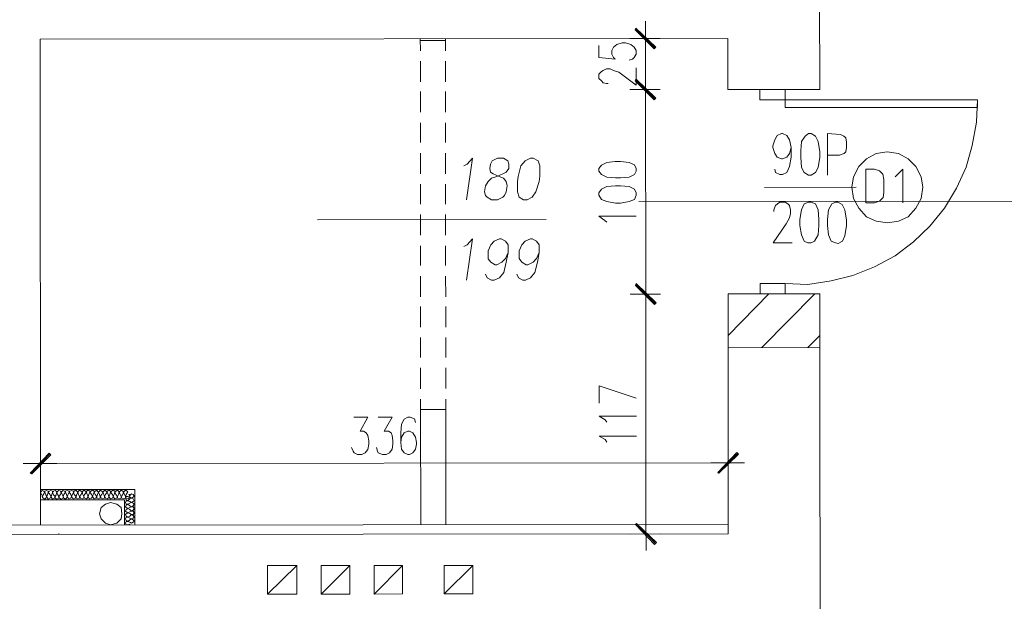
# Model space of a CAD drawing. Header units: inches. Extents: x -5850 to 5646, y 8947 to 13007.
# Tile 380 of 548: x -1839 to -1359, y 10169 to 10453. Entities that reach past the tile are written whole.
import ezdxf

# ---------------------------------------------------------------- set-up
doc = ezdxf.new("R2010")
doc.units = ezdxf.units.IN
doc.header["$MEASUREMENT"] = 0
for name, color, linetype in [('at_Entity', 7, 'Continuous'), ('at_Rect', 7, 'Continuous'), ('at_Solid', 7, 'Continuous')]:
    doc.layers.add(name, color=color, linetype=linetype)

msp = doc.modelspace()

# ---------------------------------------------------------------- hatches: boundary and pattern name
at = {"layer": 'at_Solid', "lineweight": 20}
for points in [[(-1538.27, 10448.9), (-1538.69, 10448.05), (-1528.54, 10439.61)], [(-1538.69, 10448.05), (-1528.54, 10439.61), (-1529.39, 10438.77)], [(-1528.52, 10414.69), (-1538.66, 10423.13), (-1538.25, 10423.98)], [(-1538.25, 10423.98), (-1538.66, 10423.13), (-1528.52, 10414.69)], [(-1529.36, 10413.85), (-1528.52, 10414.69), (-1538.66, 10423.13)], [(-1538.66, 10423.13), (-1528.52, 10414.69), (-1529.36, 10413.85)], [(-1528.43, 10315), (-1538.57, 10323.44), (-1538.16, 10324.29)], [(-1538.16, 10324.29), (-1538.57, 10323.44), (-1528.43, 10315)], [(-1529.28, 10314.16), (-1528.43, 10315), (-1538.57, 10323.44)], [(-1538.57, 10323.44), (-1528.43, 10315), (-1529.28, 10314.16)], [(-1833.75, 10231.94), (-1832.91, 10231.52), (-1824.47, 10241.67)], [(-1832.91, 10231.52), (-1824.47, 10241.67), (-1823.62, 10240.82)], [(-1489.08, 10241.97), (-1497.95, 10231.82), (-1498.36, 10232.24)], [(-1488.24, 10241.12), (-1489.08, 10241.97), (-1497.95, 10231.82)], [(-1528.32, 10198), (-1538.47, 10206.86), (-1538.05, 10207.29)], [(-1529.17, 10197.16), (-1528.32, 10198), (-1538.47, 10206.86)]]:
    msp.add_hatch(color=7, dxfattribs=at).paths.add_polyline_path(points)

# ---------------------------------------------------------------- linework, layer by layer
at = {"layer": 'at_Entity', "color": 7, "lineweight": 20}
for p, q in [((-1449.62, 11460.62), (-1448.69, 10418.99)), ((-1538.27, 10448.9), (-1538.69, 10448.05)), ((-1528.54, 10439.61), (-1538.27, 10448.9)), ((-1528.96, 10439.19), (-1538.27, 10448.47)), ((-1533.6, 10435.38), (-1533.62, 10452.28)), ((-1828.87, 10443.57), (-1493.49, 10443.87)), ((-1828.87, 10443.57), (-1828.66, 10206.6)), ((-1643.43, 10437.82), (-1643.44, 10443.73)), ((-1631.18, 10437.83), (-1631.19, 10443.74)), ((-1541.22, 10443.82), (-1526.44, 10443.84)), ((-1538.69, 10448.05), (-1528.54, 10439.61)), ((-1538.69, 10448.05), (-1528.54, 10439.61)), ((-1529.39, 10438.77), (-1538.69, 10448.05)), ((-1493.47, 10418.95), (-1493.49, 10443.87)), ((-1631.19, 10442.9), (-1643.44, 10442.89)), ((-1556.42, 10440.43), (-1556.42, 10434.52)), ((-1550.09, 10437.91), (-1549.24, 10439.6)), ((-1549.24, 10439.6), (-1547.55, 10440.86)), ((-1547.55, 10440.86), (-1545.02, 10441.71)), ((-1545.02, 10441.71), (-1543.33, 10441.71)), ((-1543.33, 10441.71), (-1540.79, 10440.87)), ((-1540.79, 10440.87), (-1539.1, 10439.61)), ((-1539.1, 10439.61), (-1538.26, 10437.92)), ((-1528.54, 10439.61), (-1529.39, 10438.77)), ((-1556.42, 10434.52), (-1548.39, 10433.69)), ((-1550.08, 10436.22), (-1550.09, 10437.91)), ((-1549.23, 10434.53), (-1550.08, 10436.22)), ((-1548.39, 10433.69), (-1549.23, 10434.53)), ((-1539.94, 10433.69), (-1541.63, 10433.27)), ((-1539.1, 10434.54), (-1539.94, 10433.69)), ((-1538.26, 10436.23), (-1539.1, 10434.54)), ((-1538.26, 10437.92), (-1538.26, 10436.23)), ((-1533.61, 10438.34), (-1533.59, 10424.4)), ((-1643.42, 10422.62), (-1643.43, 10432.75)), ((-1631.17, 10422.63), (-1631.18, 10432.76)), ((-1554.3, 10428.19), (-1552.61, 10429.03)), ((-1552.61, 10429.03), (-1550.92, 10429.03)), ((-1550.92, 10429.03), (-1549.23, 10428.19)), ((-1538.24, 10421.02), (-1538.25, 10429.47)), ((-1556.41, 10426.5), (-1555.15, 10427.76)), ((-1556.41, 10424.38), (-1556.41, 10426.5)), ((-1555.14, 10423.12), (-1556.41, 10424.38)), ((-1555.15, 10427.76), (-1554.3, 10428.19)), ((-1549.23, 10428.19), (-1546.7, 10427.35)), ((-1546.7, 10427.35), (-1538.24, 10421.02)), ((-1533.6, 10427.36), (-1533.58, 10410.89)), ((-1533.58, 10410.89), (-1533.6, 10427.36)), ((-1554.29, 10422.27), (-1555.14, 10423.12)), ((-1552.6, 10421.85), (-1554.29, 10422.27)), ((-1551.76, 10421.86), (-1552.6, 10421.85)), ((-1538.66, 10423.13), (-1538.25, 10423.98)), ((-1538.25, 10423.98), (-1538.66, 10423.13)), ((-1528.52, 10414.69), (-1538.66, 10423.13)), ((-1538.66, 10423.13), (-1529.36, 10413.85)), ((-1528.52, 10414.69), (-1538.66, 10423.13)), ((-1538.66, 10423.13), (-1528.52, 10414.69)), ((-1538.66, 10423.13), (-1528.52, 10414.69)), ((-1529.36, 10413.85), (-1538.66, 10423.13)), ((-1538.25, 10423.98), (-1528.52, 10414.69)), ((-1528.52, 10414.69), (-1538.25, 10423.98)), ((-1538.24, 10423.56), (-1528.94, 10414.27)), ((-1528.94, 10414.27), (-1538.24, 10423.56)), ((-1643.41, 10407.83), (-1643.42, 10417.97)), ((-1631.16, 10407.84), (-1631.17, 10417.98)), ((-1526.41, 10418.92), (-1541.2, 10418.9)), ((-1541.2, 10418.9), (-1526.41, 10418.92)), ((-1529.36, 10413.85), (-1528.52, 10414.69)), ((-1528.52, 10414.69), (-1529.36, 10413.85)), ((-1493.47, 10418.95), (-1448.69, 10418.99)), ((-1477.84, 10418.96), (-1465.59, 10418.97)), ((-1477.83, 10413.89), (-1477.84, 10418.96)), ((-1465.59, 10418.97), (-1465.58, 10413.9)), ((-1533.59, 10413.42), (-1533.51, 10324.72)), ((-1465.58, 10413.9), (-1477.83, 10413.89)), ((-1372.22, 10403.01), (-1371.81, 10413.99)), ((-1643.39, 10393.05), (-1643.4, 10402.76)), ((-1631.14, 10393.06), (-1631.15, 10402.77)), ((-1374.33, 10391.6), (-1372.22, 10403.01)), ((-1470.63, 10394.47), (-1469.37, 10396.58)), ((-1469.37, 10396.58), (-1467.26, 10397.43)), ((-1467.26, 10397.43), (-1466.83, 10397.43)), ((-1466.83, 10397.43), (-1464.72, 10396.59)), ((-1464.72, 10396.59), (-1463.46, 10394.48)), ((-1455.85, 10396.17), (-1457.54, 10393.64)), ((-1454.16, 10397.44), (-1455.85, 10396.17)), ((-1452.9, 10397.44), (-1454.16, 10397.44)), ((-1450.78, 10396.18), (-1452.9, 10397.44)), ((-1449.51, 10393.65), (-1450.78, 10396.18)), ((-1444.85, 10377.17), (-1444.87, 10397.45)), ((-1444.87, 10397.45), (-1438.53, 10397.03)), ((-1438.53, 10397.03), (-1436.84, 10396.19)), ((-1436.84, 10396.19), (-1436, 10395.34)), ((-1436, 10395.34), (-1435.57, 10393.23)), ((-1471.48, 10391.51), (-1470.63, 10394.47)), ((-1471.48, 10390.67), (-1471.48, 10391.51)), ((-1470.63, 10387.71), (-1471.48, 10390.67)), ((-1463.46, 10394.48), (-1462.6, 10390.67)), ((-1462.6, 10390.67), (-1463.45, 10387.72)), ((-1462.6, 10390.67), (-1462.6, 10386.03)), ((-1457.54, 10393.64), (-1457.96, 10388.99)), ((-1448.66, 10388.58), (-1449.51, 10393.65)), ((-1435.57, 10390.7), (-1435.99, 10388.59)), ((-1435.57, 10393.23), (-1435.57, 10390.7)), ((-1377.27, 10381.04), (-1374.33, 10391.6)), ((-1643.38, 10377.84), (-1643.39, 10387.98)), ((-1631.13, 10377.85), (-1631.14, 10387.99)), ((-1469.36, 10386.02), (-1470.63, 10387.71)), ((-1467.25, 10385.18), (-1469.36, 10386.02)), ((-1464.71, 10386.03), (-1466.82, 10385.18)), ((-1463.45, 10387.72), (-1464.71, 10386.03)), ((-1462.6, 10386.03), (-1463.44, 10381.38)), ((-1457.96, 10388.99), (-1457.96, 10386.03)), ((-1457.96, 10386.03), (-1457.53, 10380.96)), ((-1449.5, 10380.97), (-1448.66, 10386.04)), ((-1448.66, 10386.04), (-1448.66, 10388.58)), ((-1438.95, 10386.89), (-1444.86, 10386.89)), ((-1436.83, 10387.74), (-1438.95, 10386.89)), ((-1435.99, 10388.59), (-1436.83, 10387.74)), ((-1421.21, 10387.75), (-1425.85, 10385.21)), ((-1415.72, 10388.61), (-1421.21, 10387.75)), ((-1410.22, 10387.76), (-1415.72, 10388.61)), ((-1405.58, 10385.23), (-1410.22, 10387.76)), ((-1622.26, 10381.66), (-1620.57, 10382.51)), ((-1618.04, 10385.47), (-1620.98, 10365.19)), ((-1620.57, 10382.51), (-1618.04, 10385.47)), ((-1609.17, 10382.52), (-1609.59, 10380.4)), ((-1608.33, 10384.21), (-1609.17, 10382.52)), ((-1605.79, 10385.48), (-1608.33, 10384.21)), ((-1602.84, 10385.48), (-1605.79, 10385.48)), ((-1600.72, 10384.22), (-1602.84, 10385.48)), ((-1600.3, 10382.53), (-1600.72, 10384.22)), ((-1600.3, 10380.41), (-1600.3, 10382.53)), ((-1594.38, 10381.68), (-1595.65, 10376.61)), ((-1592.27, 10384.22), (-1594.38, 10381.68)), ((-1589.74, 10385.49), (-1592.27, 10384.22)), ((-1588.48, 10385.49), (-1589.74, 10385.49)), ((-1585.94, 10384.23), (-1588.48, 10385.49)), ((-1585.09, 10381.69), (-1585.94, 10384.23)), ((-1585.09, 10376.62), (-1585.09, 10381.69)), ((-1555.1, 10382.14), (-1556.37, 10380.45)), ((-1552.57, 10383.42), (-1555.1, 10382.14)), ((-1548.35, 10383.84), (-1552.57, 10383.42)), ((-1545.81, 10383.84), (-1548.35, 10383.84)), ((-1541.59, 10383.43), (-1545.81, 10383.84)), ((-1539.05, 10382.16), (-1541.59, 10383.43)), ((-1538.21, 10380.47), (-1539.05, 10382.16)), ((-1466.82, 10385.18), (-1467.25, 10385.18)), ((-1463.44, 10381.38), (-1464.71, 10378.43)), ((-1457.53, 10380.96), (-1456.26, 10378.43)), ((-1450.77, 10378.44), (-1449.5, 10380.97)), ((-1429.65, 10381.41), (-1432.18, 10376.34)), ((-1425.85, 10385.21), (-1429.65, 10381.41)), ((-1401.77, 10381.44), (-1405.58, 10385.23)), ((-1399.23, 10376.37), (-1401.77, 10381.44)), ((-1381.91, 10370.89), (-1377.27, 10381.04)), ((-1609.59, 10380.4), (-1609.16, 10378.71)), ((-1609.16, 10378.71), (-1607.9, 10377.87)), ((-1608.74, 10375.76), (-1606.21, 10376.6)), ((-1607.9, 10377.87), (-1604.94, 10376.61)), ((-1606.21, 10376.6), (-1603.25, 10377.88)), ((-1604.94, 10376.61), (-1602.83, 10375.77)), ((-1603.25, 10377.88), (-1601.56, 10378.72)), ((-1601.56, 10378.72), (-1600.3, 10380.41)), ((-1595.65, 10376.61), (-1596.07, 10374.08)), ((-1585.51, 10374.09), (-1585.09, 10376.62)), ((-1556.37, 10380.45), (-1556.37, 10379.19)), ((-1556.37, 10379.19), (-1555.1, 10377.5)), ((-1555.1, 10377.5), (-1552.56, 10376.23)), ((-1552.56, 10376.23), (-1548.34, 10375.81)), ((-1545.8, 10375.82), (-1541.58, 10376.24)), ((-1541.58, 10376.24), (-1539.05, 10377.51)), ((-1539.05, 10377.51), (-1538.21, 10379.2)), ((-1538.21, 10379.2), (-1538.21, 10380.47)), ((-1470.19, 10378.42), (-1470.62, 10380.11)), ((-1468.09, 10377.58), (-1470.19, 10378.42)), ((-1466.81, 10377.58), (-1468.09, 10377.58)), ((-1464.71, 10378.43), (-1466.81, 10377.58)), ((-1456.26, 10378.43), (-1454.14, 10377.16)), ((-1454.14, 10377.16), (-1452.88, 10377.16)), ((-1452.88, 10377.16), (-1450.77, 10378.44)), ((-1432.18, 10376.34), (-1433.02, 10371.27)), ((-1422.04, 10380.15), (-1426.27, 10380.15)), ((-1426.27, 10380.15), (-1426.26, 10363.67)), ((-1419.51, 10379.31), (-1422.04, 10380.15)), ((-1417.82, 10377.62), (-1419.51, 10379.31)), ((-1417.39, 10375.09), (-1417.82, 10377.62)), ((-1408.11, 10380.17), (-1411.9, 10376.36)), ((-1408.09, 10363.69), (-1408.11, 10380.17)), ((-1398.38, 10371.3), (-1399.23, 10376.37)), ((-1643.37, 10363.06), (-1643.38, 10372.77)), ((-1631.12, 10363.07), (-1631.13, 10372.78)), ((-1612.12, 10369), (-1611.7, 10371.95)), ((-1611.7, 10371.95), (-1610.43, 10374.07)), ((-1610.43, 10374.07), (-1608.74, 10375.76)), ((-1602.83, 10375.77), (-1601.56, 10374.08)), ((-1601.56, 10374.08), (-1601.13, 10371.96)), ((-1601.13, 10371.96), (-1601.56, 10369.01)), ((-1596.07, 10374.08), (-1596.06, 10369.01)), ((-1587.19, 10369.02), (-1585.51, 10374.09)), ((-1552.56, 10371.58), (-1555.09, 10370.32)), ((-1548.34, 10372.01), (-1552.56, 10371.58)), ((-1548.34, 10375.81), (-1545.8, 10375.82)), ((-1545.8, 10372.01), (-1548.34, 10372.01)), ((-1541.58, 10371.59), (-1545.8, 10372.01)), ((-1539.04, 10370.33), (-1541.58, 10371.59)), ((-1475.68, 10371.23), (-1430.91, 10371.27)), ((-1433.02, 10371.27), (-1432.17, 10365.78)), ((-1417.39, 10368.75), (-1417.39, 10375.09)), ((-1399.22, 10365.81), (-1398.38, 10371.3)), ((-1611.69, 10367.31), (-1612.12, 10369)), ((-1610.84, 10366.47), (-1611.69, 10367.31)), ((-1608.73, 10365.2), (-1610.84, 10366.47)), ((-1603.24, 10366.47), (-1605.77, 10365.21)), ((-1602.4, 10367.32), (-1603.24, 10366.47)), ((-1601.56, 10369.01), (-1602.4, 10367.32)), ((-1596.06, 10369.01), (-1595.22, 10366.48)), ((-1595.22, 10366.48), (-1593.1, 10365.22)), ((-1591.41, 10365.22), (-1588.88, 10366.49)), ((-1588.88, 10366.49), (-1587.19, 10369.02)), ((-1555.09, 10370.32), (-1556.36, 10368.62)), ((-1556.36, 10368.62), (-1556.36, 10367.36)), ((-1556.36, 10367.36), (-1555.09, 10365.25)), ((-1538.2, 10368.64), (-1539.04, 10370.33)), ((-1539.03, 10365.27), (-1538.19, 10367.37)), ((-1538.19, 10367.37), (-1538.2, 10368.64)), ((-1417.81, 10366.22), (-1417.39, 10368.75)), ((-1387.82, 10361.17), (-1381.91, 10370.89)), ((-1605.77, 10365.21), (-1608.73, 10365.2)), ((-1593.1, 10365.22), (-1591.41, 10365.22)), ((-1555.09, 10365.25), (-1552.55, 10364.41)), ((-1552.55, 10364.41), (-1548.33, 10363.56)), ((-1548.33, 10363.56), (-1545.79, 10363.56)), ((-1545.79, 10363.56), (-1541.57, 10364.42)), ((-1541.57, 10364.42), (-1539.03, 10365.27)), ((-1536.93, 10364.42), (-1074.82, 10364.83)), ((-1471.03, 10360.26), (-1470.18, 10362.37)), ((-1470.18, 10362.37), (-1469.34, 10363.21)), ((-1469.34, 10363.21), (-1468.07, 10364.06)), ((-1468.07, 10364.06), (-1465.54, 10364.06)), ((-1465.54, 10364.06), (-1464.27, 10363.22)), ((-1464.27, 10363.22), (-1463.43, 10362.37)), ((-1463.43, 10362.37), (-1463, 10360.26)), ((-1456.25, 10363.23), (-1457.51, 10360.27)), ((-1454.13, 10364.07), (-1456.25, 10363.23)), ((-1452.87, 10364.07), (-1454.13, 10364.07)), ((-1450.75, 10363.23), (-1452.87, 10364.07)), ((-1449.48, 10360.28), (-1450.75, 10363.23)), ((-1442.73, 10363.24), (-1444.42, 10360.28)), ((-1441.04, 10364.08), (-1442.73, 10363.24)), ((-1439.77, 10364.08), (-1441.04, 10364.08)), ((-1437.66, 10362.82), (-1439.77, 10364.08)), ((-1436.39, 10360.29), (-1437.66, 10362.82)), ((-1432.17, 10365.78), (-1429.63, 10361.14)), ((-1426.26, 10363.67), (-1422.03, 10363.68)), ((-1422.03, 10363.68), (-1419.5, 10364.53)), ((-1419.5, 10364.53), (-1417.81, 10366.22)), ((-1401.75, 10361.16), (-1399.22, 10365.81)), ((-1643.35, 10347.85), (-1643.36, 10357.99)), ((-1631.1, 10347.86), (-1631.11, 10358)), ((-1556.35, 10357.22), (-1538.19, 10357.24)), ((-1553.39, 10355.12), (-1556.35, 10357.22)), ((-1471.03, 10359.41), (-1471.03, 10360.26)), ((-1463, 10358.57), (-1463.42, 10356.46)), ((-1463, 10360.26), (-1463, 10358.57)), ((-1457.51, 10360.27), (-1458.35, 10355.62)), ((-1449.06, 10355.63), (-1449.48, 10360.28)), ((-1444.42, 10360.28), (-1444.83, 10355.63)), ((-1435.54, 10355.22), (-1436.39, 10360.29)), ((-1429.63, 10361.14), (-1425.83, 10356.91)), ((-1425.83, 10356.91), (-1421.18, 10354.81)), ((-1410.19, 10354.82), (-1405.55, 10356.93)), ((-1405.55, 10356.93), (-1401.75, 10361.16)), ((-1394.99, 10352.3), (-1387.82, 10361.17)), ((-1582.11, 10355.51), (-1693.63, 10355.41)), ((-1552.54, 10354.27), (-1553.39, 10355.12)), ((-1465.1, 10353.5), (-1471.44, 10344.2)), ((-1463.42, 10356.46), (-1465.1, 10353.5)), ((-1458.35, 10355.62), (-1458.35, 10352.66)), ((-1458.35, 10352.66), (-1457.5, 10348.02)), ((-1449.47, 10348.03), (-1449.05, 10352.67)), ((-1449.05, 10352.67), (-1449.06, 10355.63)), ((-1444.83, 10355.63), (-1444.83, 10352.67)), ((-1444.83, 10352.67), (-1444.4, 10348.03)), ((-1436.38, 10347.61), (-1435.54, 10352.68)), ((-1435.54, 10352.68), (-1435.54, 10355.22)), ((-1421.18, 10354.81), (-1415.69, 10353.97)), ((-1415.69, 10353.97), (-1410.19, 10354.82)), ((-1403.01, 10344.69), (-1394.99, 10352.3)), ((-1457.5, 10348.02), (-1456.23, 10345.06)), ((-1451.16, 10345.07), (-1449.47, 10348.03)), ((-1444.4, 10348.03), (-1443.14, 10345.08)), ((-1437.64, 10345.08), (-1436.38, 10347.61)), ((-1643.34, 10333.07), (-1643.35, 10342.78)), ((-1631.09, 10333.08), (-1631.1, 10342.79)), ((-1622.23, 10342.38), (-1620.54, 10343.22)), ((-1618.01, 10346.19), (-1620.95, 10325.91)), ((-1620.54, 10343.22), (-1618.01, 10346.19)), ((-1610.4, 10340.28), (-1609.13, 10343.23)), ((-1609.13, 10343.23), (-1607.45, 10344.93)), ((-1607.45, 10344.93), (-1604.91, 10346.2)), ((-1604.91, 10346.2), (-1604.07, 10346.2)), ((-1604.07, 10346.2), (-1601.96, 10344.93)), ((-1601.96, 10344.93), (-1600.68, 10343.24)), ((-1600.68, 10343.24), (-1600.68, 10339.44)), ((-1595.2, 10340.29), (-1593.93, 10343.25)), ((-1593.93, 10343.25), (-1592.24, 10344.94)), ((-1592.24, 10344.94), (-1589.71, 10346.21)), ((-1589.71, 10346.21), (-1588.86, 10346.21)), ((-1588.86, 10346.21), (-1586.75, 10344.95)), ((-1586.75, 10344.95), (-1585.48, 10343.25)), ((-1585.48, 10343.25), (-1585.48, 10339.46)), ((-1471.44, 10344.2), (-1462.14, 10344.21)), ((-1456.23, 10345.06), (-1454.54, 10344.22)), ((-1454.54, 10344.22), (-1452.85, 10344.22)), ((-1452.85, 10344.22), (-1451.16, 10345.07)), ((-1443.14, 10345.08), (-1441.02, 10344.23)), ((-1441.02, 10344.23), (-1439.76, 10343.81)), ((-1439.76, 10343.81), (-1437.64, 10345.08)), ((-1411.87, 10337.92), (-1403.01, 10344.69)), ((-1610.39, 10336.47), (-1610.4, 10340.28)), ((-1600.68, 10339.44), (-1601.95, 10336.48)), ((-1600.68, 10339.44), (-1601.52, 10334.8)), ((-1595.19, 10336.49), (-1595.2, 10340.29)), ((-1585.48, 10339.46), (-1586.74, 10336.49)), ((-1585.48, 10339.46), (-1586.32, 10334.81)), ((-1422, 10332.42), (-1411.87, 10337.92)), ((-1609.13, 10334.79), (-1610.39, 10336.47)), ((-1607.02, 10333.52), (-1609.13, 10334.79)), ((-1606.17, 10333.52), (-1607.02, 10333.52)), ((-1603.64, 10334.79), (-1606.17, 10333.52)), ((-1601.95, 10336.48), (-1603.64, 10334.79)), ((-1601.52, 10334.8), (-1602.79, 10329.73)), ((-1593.92, 10334.8), (-1595.19, 10336.49)), ((-1591.81, 10333.53), (-1593.92, 10334.8)), ((-1590.96, 10333.53), (-1591.81, 10333.53)), ((-1588.43, 10334.81), (-1590.96, 10333.53)), ((-1586.74, 10336.49), (-1588.43, 10334.81)), ((-1586.32, 10334.81), (-1587.58, 10329.74)), ((-1610.81, 10327.18), (-1611.66, 10328.87)), ((-1602.79, 10329.73), (-1604.9, 10327.19)), ((-1595.61, 10327.2), (-1596.45, 10328.88)), ((-1587.58, 10329.74), (-1589.69, 10327.2)), ((-1443.12, 10325.64), (-1432.56, 10328.19)), ((-1432.56, 10328.19), (-1422, 10332.42)), ((-1643.33, 10317.86), (-1643.34, 10328)), ((-1631.08, 10317.87), (-1631.09, 10328.01)), ((-1608.7, 10325.92), (-1610.81, 10327.18)), ((-1607.43, 10325.92), (-1608.7, 10325.92)), ((-1604.9, 10327.19), (-1607.43, 10325.92)), ((-1593.49, 10325.93), (-1595.61, 10327.2)), ((-1592.22, 10325.93), (-1593.49, 10325.93)), ((-1589.69, 10327.2), (-1592.22, 10325.93)), ((-1538.57, 10323.44), (-1538.16, 10324.29)), ((-1538.16, 10324.29), (-1538.57, 10323.44)), ((-1528.43, 10315), (-1538.57, 10323.44)), ((-1538.57, 10323.44), (-1529.28, 10314.16)), ((-1528.43, 10315), (-1538.57, 10323.44)), ((-1538.57, 10323.44), (-1528.43, 10315)), ((-1538.57, 10323.44), (-1528.43, 10315)), ((-1529.28, 10314.16), (-1538.57, 10323.44)), ((-1538.16, 10324.29), (-1528.43, 10315)), ((-1528.43, 10315), (-1538.16, 10324.29)), ((-1538.16, 10323.87), (-1528.85, 10314.59)), ((-1528.85, 10314.59), (-1538.16, 10323.87)), ((-1533.51, 10327.25), (-1533.49, 10310.78)), ((-1533.49, 10310.78), (-1533.51, 10327.25)), ((-1465.5, 10324.36), (-1477.75, 10324.35)), ((-1477.75, 10324.35), (-1477.75, 10319.28)), ((-1465.5, 10319.29), (-1465.5, 10324.36)), ((-1465.5, 10324.36), (-1454.52, 10323.94)), ((-1454.52, 10323.94), (-1443.12, 10325.64)), ((-1526.32, 10319.23), (-1541.11, 10319.22)), ((-1541.11, 10319.22), (-1526.32, 10319.23)), ((-1477.75, 10319.28), (-1465.5, 10319.29)), ((-1533.5, 10313.73), (-1533.4, 10208.13)), ((-1529.28, 10314.16), (-1528.43, 10315)), ((-1528.43, 10315), (-1529.28, 10314.16)), ((-1643.31, 10303.07), (-1643.32, 10313.21)), ((-1631.06, 10303.08), (-1631.07, 10313.22)), ((-1643.3, 10288.29), (-1643.31, 10298)), ((-1631.05, 10288.3), (-1631.06, 10298.02)), ((-1493.36, 10293.07), (-1448.58, 10293.11)), ((-1493.33, 10262.24), (-1493.36, 10293.07)), ((-1448.58, 10293.11), (-1448.55, 10262.28)), ((-1643.29, 10273.08), (-1643.3, 10283.22)), ((-1631.04, 10273.09), (-1631.05, 10283.23)), ((-1556.27, 10265.98), (-1556.27, 10274.43)), ((-1556.27, 10274.43), (-1538.11, 10268.53)), ((-1643.28, 10262.1), (-1643.28, 10268.01)), ((-1631.03, 10262.11), (-1631.03, 10268.03)), ((-1631.03, 10262.96), (-1643.28, 10262.95)), ((-1643.28, 10262.95), (-1643.23, 10206.77)), ((-1631.03, 10262.96), (-1630.98, 10206.78)), ((-1493.33, 10262.24), (-1493.27, 10202.26)), ((-1448.4, 10093.74), (-1448.55, 10262.28)), ((-1675.8, 10259.12), (-1669.04, 10259.13)), ((-1669.04, 10259.13), (-1672.84, 10252.36)), ((-1663.97, 10259.13), (-1657.22, 10259.14)), ((-1657.22, 10259.14), (-1661.01, 10252.37)), ((-1651.3, 10258.29), (-1652.56, 10255.76)), ((-1649.61, 10259.14), (-1651.3, 10258.29)), ((-1648.34, 10259.14), (-1649.61, 10259.14)), ((-1646.23, 10258.3), (-1648.34, 10259.14)), ((-1645.8, 10256.61), (-1646.23, 10258.3)), ((-1556.26, 10259.64), (-1538.1, 10259.66)), ((-1553.3, 10257.96), (-1556.26, 10259.64)), ((-1552.46, 10256.69), (-1553.3, 10257.96)), ((-1672.84, 10252.36), (-1671.15, 10252.36)), ((-1671.15, 10252.36), (-1669.88, 10251.52)), ((-1669.88, 10251.52), (-1669.03, 10250.25)), ((-1661.01, 10252.37), (-1658.9, 10252.38)), ((-1658.9, 10252.38), (-1657.63, 10251.53)), ((-1657.63, 10251.53), (-1657.21, 10250.26)), ((-1652.56, 10255.76), (-1652.98, 10251.53)), ((-1652.98, 10251.53), (-1652.98, 10246.89)), ((-1651.29, 10251.53), (-1652.56, 10249.42)), ((-1649.6, 10252.38), (-1651.29, 10251.53)), ((-1648.76, 10252.38), (-1649.6, 10252.38)), ((-1647.07, 10251.54), (-1648.76, 10252.38)), ((-1645.8, 10249.43), (-1647.07, 10251.54)), ((-1669.03, 10250.25), (-1668.61, 10247.72)), ((-1668.61, 10247.72), (-1668.61, 10246.03)), ((-1657.21, 10250.26), (-1656.78, 10247.73)), ((-1656.78, 10247.73), (-1656.78, 10246.04)), ((-1652.56, 10249.42), (-1652.98, 10246.89)), ((-1652.98, 10246.89), (-1652.55, 10243.51)), ((-1645.37, 10246.9), (-1645.8, 10249.43)), ((-1645.37, 10246.05), (-1645.37, 10246.9)), ((-1556.25, 10249.93), (-1538.09, 10249.95)), ((-1553.3, 10248.25), (-1556.25, 10249.93)), ((-1552.45, 10246.98), (-1553.3, 10248.25)), ((-1824.47, 10241.67), (-1833.75, 10231.94)), ((-1832.91, 10231.52), (-1824.47, 10241.67)), ((-1832.91, 10231.52), (-1824.47, 10241.67)), ((-1828.68, 10228.99), (-1828.69, 10243.78)), ((-1824.47, 10241.67), (-1823.62, 10240.82)), ((-1676.21, 10242.65), (-1677.05, 10244.33)), ((-1675.78, 10241.8), (-1676.21, 10242.65)), ((-1674.09, 10240.96), (-1675.78, 10241.8)), ((-1670.29, 10241.8), (-1671.98, 10240.96)), ((-1669.02, 10243.49), (-1670.29, 10241.8)), ((-1668.61, 10246.03), (-1669.02, 10243.49)), ((-1664.38, 10242.66), (-1664.8, 10244.34)), ((-1663.95, 10241.81), (-1664.38, 10242.66)), ((-1661.85, 10240.97), (-1663.95, 10241.81)), ((-1658.47, 10241.81), (-1660.16, 10240.97)), ((-1657.2, 10243.51), (-1658.47, 10241.81)), ((-1656.78, 10246.04), (-1657.2, 10243.51)), ((-1652.55, 10243.51), (-1651.28, 10241.82)), ((-1651.28, 10241.82), (-1649.59, 10240.98)), ((-1648.75, 10240.98), (-1647.06, 10241.82)), ((-1647.06, 10241.82), (-1645.79, 10243.52)), ((-1645.79, 10243.52), (-1645.37, 10246.05)), ((-1498.36, 10232.24), (-1489.08, 10241.97)), ((-1489.08, 10241.97), (-1497.95, 10231.82)), ((-1489.08, 10241.97), (-1497.95, 10231.82)), ((-1493.31, 10244.08), (-1493.3, 10229.29)), ((-1488.24, 10241.12), (-1489.08, 10241.97)), ((-1824.05, 10241.24), (-1833.33, 10231.52)), ((-1823.62, 10240.82), (-1832.91, 10231.52)), ((-1823.19, 10236.6), (-1499.22, 10236.89)), ((-1671.98, 10240.96), (-1674.09, 10240.96)), ((-1660.16, 10240.97), (-1661.85, 10240.97)), ((-1649.59, 10240.98), (-1648.75, 10240.98)), ((-1501.75, 10236.89), (-1485.28, 10236.9)), ((-1498.36, 10231.82), (-1488.66, 10241.54)), ((-1497.95, 10231.82), (-1488.24, 10241.12)), ((-1820.66, 10236.6), (-1837.14, 10236.59)), ((-1497.95, 10231.82), (-1498.36, 10232.24)), ((-1833.75, 10231.94), (-1832.91, 10231.52)), ((-1828.68, 10223.92), (-1782.63, 10223.96)), ((-1828.25, 10223.08), (-1828.68, 10222.66)), ((-1828.25, 10221.39), (-1828.68, 10222.66)), ((-1827.83, 10223.5), (-1828.25, 10223.08)), ((-1826.99, 10223.08), (-1827.83, 10223.5)), ((-1826.56, 10222.66), (-1827.41, 10221.39)), ((-1826.56, 10222.66), (-1826.99, 10223.08)), ((-1825.72, 10223.5), (-1826.56, 10223.08)), ((-1826.56, 10223.08), (-1826.56, 10222.66)), ((-1826.14, 10221.39), (-1826.56, 10222.66)), ((-1824.87, 10223.08), (-1825.72, 10223.5)), ((-1824.87, 10222.66), (-1825.29, 10221.39)), ((-1824.87, 10222.66), (-1824.87, 10223.08)), ((-1824.45, 10223.08), (-1824.87, 10222.66)), ((-1824.03, 10221.39), (-1824.87, 10222.66)), ((-1823.61, 10223.5), (-1824.45, 10223.08)), ((-1822.76, 10223.08), (-1823.61, 10223.5)), ((-1822.76, 10222.66), (-1823.18, 10221.39)), ((-1822.76, 10222.66), (-1822.76, 10223.08)), ((-1822.34, 10223.08), (-1822.76, 10222.66)), ((-1822.34, 10221.39), (-1822.76, 10222.66)), ((-1821.49, 10223.51), (-1822.34, 10223.08)), ((-1821.07, 10223.08), (-1821.49, 10223.51)), ((-1820.65, 10222.67), (-1821.07, 10223.08)), ((-1820.65, 10222.67), (-1821.07, 10221.39)), ((-1820.23, 10223.08), (-1820.65, 10222.67)), ((-1820.23, 10221.39), (-1820.65, 10222.67)), ((-1819.8, 10223.51), (-1820.23, 10223.08)), ((-1818.96, 10223.08), (-1819.8, 10223.51)), ((-1818.54, 10222.67), (-1818.96, 10223.08)), ((-1818.54, 10222.67), (-1818.96, 10221.4)), ((-1818.11, 10223.09), (-1818.54, 10222.67)), ((-1818.11, 10221.4), (-1818.54, 10222.67)), ((-1817.7, 10223.51), (-1818.11, 10223.09)), ((-1816.85, 10223.09), (-1817.7, 10223.51)), ((-1816.42, 10222.67), (-1817.27, 10221.4)), ((-1816.42, 10222.67), (-1816.85, 10223.09)), ((-1815.58, 10223.51), (-1816.42, 10223.09)), ((-1816.42, 10223.09), (-1816.42, 10222.67)), ((-1816, 10221.4), (-1816.42, 10222.67)), ((-1814.73, 10223.09), (-1815.58, 10223.51)), ((-1814.73, 10222.67), (-1815.16, 10221.4)), ((-1814.73, 10222.67), (-1814.73, 10223.09)), ((-1814.32, 10223.09), (-1814.73, 10222.67)), ((-1813.89, 10221.4), (-1814.73, 10222.67)), ((-1813.47, 10223.51), (-1814.32, 10223.09)), ((-1812.63, 10223.09), (-1813.47, 10223.51)), ((-1812.63, 10222.67), (-1813.04, 10221.4)), ((-1812.63, 10222.67), (-1812.63, 10223.09)), ((-1812.2, 10223.09), (-1812.63, 10222.67)), ((-1812.2, 10221.4), (-1812.63, 10222.67)), ((-1811.36, 10223.52), (-1812.2, 10223.09)), ((-1810.93, 10223.09), (-1811.36, 10223.52)), ((-1810.51, 10222.67), (-1810.93, 10223.09)), ((-1810.51, 10222.67), (-1810.93, 10221.4)), ((-1810.09, 10223.09), (-1810.51, 10222.67)), ((-1810.09, 10221.4), (-1810.51, 10222.67)), ((-1809.67, 10223.52), (-1810.09, 10223.09)), ((-1808.82, 10223.09), (-1809.67, 10223.52)), ((-1808.4, 10222.68), (-1808.82, 10223.09)), ((-1808.4, 10222.68), (-1808.82, 10221.4)), ((-1807.98, 10223.09), (-1808.4, 10222.68)), ((-1807.97, 10221.41), (-1808.4, 10222.68)), ((-1807.56, 10223.52), (-1807.98, 10223.09)), ((-1806.71, 10223.1), (-1807.56, 10223.52)), ((-1806.29, 10222.68), (-1807.13, 10221.41)), ((-1806.29, 10222.68), (-1806.71, 10223.1)), ((-1805.44, 10223.52), (-1806.29, 10223.1)), ((-1806.29, 10223.1), (-1806.29, 10222.68)), ((-1805.86, 10221.41), (-1806.29, 10222.68)), ((-1804.6, 10223.1), (-1805.44, 10223.52)), ((-1804.6, 10222.68), (-1805.02, 10221.41)), ((-1804.6, 10222.68), (-1804.6, 10223.1)), ((-1804.18, 10223.1), (-1804.6, 10222.68)), ((-1803.75, 10221.41), (-1804.6, 10222.68)), ((-1803.33, 10223.52), (-1804.18, 10223.1)), ((-1802.49, 10223.1), (-1803.33, 10223.52)), ((-1802.49, 10222.68), (-1802.91, 10221.41)), ((-1802.49, 10222.68), (-1802.49, 10223.1)), ((-1802.06, 10223.1), (-1802.49, 10222.68)), ((-1802.06, 10221.41), (-1802.49, 10222.68)), ((-1801.22, 10223.52), (-1802.06, 10223.1)), ((-1800.79, 10223.1), (-1801.22, 10223.52)), ((-1800.37, 10222.68), (-1800.79, 10223.1)), ((-1800.37, 10222.68), (-1800.79, 10221.41)), ((-1799.95, 10223.1), (-1800.37, 10222.68)), ((-1799.95, 10221.41), (-1800.37, 10222.68)), ((-1799.53, 10223.53), (-1799.95, 10223.1)), ((-1798.69, 10223.1), (-1799.53, 10223.53)), ((-1798.26, 10222.69), (-1798.69, 10223.1)), ((-1798.26, 10222.69), (-1798.68, 10221.41)), ((-1797.84, 10223.1), (-1798.26, 10222.69)), ((-1797.84, 10221.41), (-1798.26, 10222.69)), ((-1797.42, 10223.53), (-1797.84, 10223.1)), ((-1796.57, 10223.1), (-1797.42, 10223.53)), ((-1796.15, 10222.69), (-1796.99, 10221.41)), ((-1796.15, 10222.69), (-1796.57, 10223.1)), ((-1795.31, 10223.53), (-1796.15, 10223.11)), ((-1796.15, 10223.11), (-1796.15, 10222.69)), ((-1795.73, 10221.42), (-1796.15, 10222.69)), ((-1794.46, 10223.11), (-1795.31, 10223.53)), ((-1794.46, 10222.69), (-1794.88, 10221.42)), ((-1794.46, 10222.69), (-1794.46, 10223.11)), ((-1794.04, 10223.11), (-1794.46, 10222.69)), ((-1793.62, 10221.42), (-1794.46, 10222.69)), ((-1793.19, 10223.53), (-1794.04, 10223.11)), ((-1792.35, 10223.11), (-1793.19, 10223.53)), ((-1792.35, 10222.69), (-1792.77, 10221.42)), ((-1792.35, 10222.69), (-1792.35, 10223.11)), ((-1791.93, 10223.11), (-1792.35, 10222.69)), ((-1791.93, 10221.42), (-1792.35, 10222.69)), ((-1791.08, 10223.53), (-1791.93, 10223.11)), ((-1790.66, 10223.11), (-1791.08, 10223.53)), ((-1790.24, 10222.69), (-1790.66, 10223.11)), ((-1790.24, 10222.69), (-1790.66, 10221.42)), ((-1789.81, 10223.11), (-1790.24, 10222.69)), ((-1789.81, 10221.42), (-1790.24, 10222.69)), ((-1789.4, 10223.54), (-1789.81, 10223.11)), ((-1788.55, 10223.11), (-1789.4, 10223.54)), ((-1788.12, 10222.69), (-1788.55, 10223.11)), ((-1788.12, 10222.69), (-1788.55, 10221.42)), ((-1787.7, 10223.11), (-1788.12, 10222.69)), ((-1787.7, 10221.42), (-1788.12, 10222.69)), ((-1787.28, 10223.54), (-1787.7, 10223.11)), ((-1786.43, 10223.11), (-1787.28, 10223.54)), ((-1786.01, 10222.7), (-1786.86, 10221.42)), ((-1786.01, 10222.7), (-1786.43, 10223.11)), ((-1782.63, 10223.96), (-1782.62, 10206.64)), ((-1828.67, 10221.39), (-1828.25, 10221.39)), ((-1828.67, 10218.85), (-1787.7, 10218.89)), ((-1827.83, 10220.55), (-1827.41, 10221.39)), ((-1827.83, 10220.55), (-1827.41, 10219.7)), ((-1827.41, 10219.7), (-1826.56, 10219.27)), ((-1826.56, 10219.27), (-1826.14, 10219.7)), ((-1826.14, 10221.39), (-1825.72, 10220.55)), ((-1826.14, 10219.7), (-1825.72, 10220.55)), ((-1825.72, 10220.55), (-1825.29, 10221.39)), ((-1825.72, 10220.55), (-1825.29, 10219.7)), ((-1825.29, 10219.7), (-1824.87, 10219.28)), ((-1824.87, 10219.28), (-1824.03, 10219.7)), ((-1824.03, 10221.39), (-1823.6, 10220.55)), ((-1824.03, 10219.7), (-1823.6, 10220.55)), ((-1823.6, 10220.55), (-1823.18, 10221.39)), ((-1823.6, 10220.55), (-1823.18, 10219.7)), ((-1823.18, 10219.7), (-1822.76, 10219.28)), ((-1822.76, 10219.28), (-1821.91, 10219.7)), ((-1822.34, 10221.39), (-1821.49, 10220.55)), ((-1821.91, 10219.7), (-1821.49, 10220.55)), ((-1821.49, 10220.55), (-1821.07, 10221.39)), ((-1821.49, 10220.55), (-1821.49, 10219.7)), ((-1821.49, 10219.7), (-1820.65, 10219.28)), ((-1820.65, 10219.28), (-1819.8, 10219.7)), ((-1820.23, 10221.39), (-1819.8, 10220.55)), ((-1819.8, 10220.55), (-1818.96, 10221.4)), ((-1819.8, 10219.7), (-1819.8, 10220.55)), ((-1819.8, 10220.55), (-1819.38, 10219.71)), ((-1819.38, 10219.71), (-1818.53, 10219.28)), ((-1818.53, 10219.28), (-1817.69, 10219.71)), ((-1818.11, 10221.4), (-1817.69, 10220.55)), ((-1817.69, 10220.55), (-1817.27, 10221.4)), ((-1817.69, 10219.71), (-1817.69, 10220.55)), ((-1817.69, 10220.55), (-1817.27, 10219.71)), ((-1817.27, 10219.71), (-1816.42, 10219.28)), ((-1816.42, 10219.28), (-1816, 10219.71)), ((-1816, 10221.4), (-1815.58, 10220.56)), ((-1816, 10219.71), (-1815.58, 10220.56)), ((-1815.58, 10220.56), (-1815.16, 10221.4)), ((-1815.58, 10220.56), (-1815.16, 10219.71)), ((-1815.16, 10219.71), (-1814.73, 10219.29)), ((-1814.73, 10219.29), (-1813.89, 10219.71)), ((-1813.89, 10221.4), (-1813.47, 10220.56)), ((-1813.89, 10219.71), (-1813.47, 10220.56)), ((-1813.47, 10220.56), (-1813.04, 10221.4)), ((-1813.47, 10220.56), (-1813.04, 10219.71)), ((-1813.04, 10219.71), (-1812.62, 10219.29)), ((-1812.62, 10219.29), (-1811.78, 10219.71)), ((-1812.2, 10221.4), (-1811.35, 10220.56)), ((-1811.78, 10219.71), (-1811.35, 10220.56)), ((-1811.35, 10220.56), (-1810.93, 10221.4)), ((-1811.35, 10220.56), (-1811.35, 10219.71)), ((-1811.35, 10219.71), (-1810.51, 10219.29)), ((-1810.51, 10219.29), (-1809.67, 10219.71)), ((-1810.09, 10221.4), (-1809.67, 10220.56)), ((-1809.67, 10220.56), (-1808.82, 10221.4)), ((-1809.67, 10219.71), (-1809.67, 10220.56)), ((-1809.67, 10220.56), (-1809.24, 10219.71)), ((-1809.24, 10219.71), (-1808.4, 10219.29)), ((-1808.4, 10219.29), (-1807.55, 10219.72)), ((-1807.97, 10221.41), (-1807.56, 10220.56)), ((-1807.56, 10220.56), (-1807.13, 10221.41)), ((-1807.55, 10219.72), (-1807.56, 10220.56)), ((-1807.56, 10220.56), (-1807.13, 10219.72)), ((-1807.13, 10219.72), (-1806.28, 10219.29)), ((-1806.28, 10219.29), (-1805.86, 10219.72)), ((-1805.86, 10221.41), (-1805.44, 10220.57)), ((-1805.86, 10219.72), (-1805.44, 10220.57)), ((-1805.44, 10220.57), (-1805.02, 10221.41)), ((-1805.44, 10220.57), (-1805.02, 10219.72)), ((-1805.02, 10219.72), (-1804.6, 10219.29)), ((-1804.6, 10219.29), (-1803.75, 10219.72)), ((-1803.75, 10221.41), (-1803.33, 10220.57)), ((-1803.75, 10219.72), (-1803.33, 10220.57)), ((-1803.33, 10220.57), (-1802.91, 10221.41)), ((-1803.33, 10220.57), (-1802.9, 10219.72)), ((-1802.9, 10219.72), (-1802.49, 10219.3)), ((-1802.49, 10219.3), (-1801.64, 10219.72)), ((-1802.06, 10221.41), (-1801.22, 10220.57)), ((-1801.64, 10219.72), (-1801.22, 10220.57)), ((-1801.22, 10220.57), (-1800.79, 10221.41)), ((-1801.22, 10220.57), (-1801.21, 10219.72)), ((-1801.21, 10219.72), (-1800.37, 10219.3)), ((-1800.37, 10219.3), (-1799.53, 10219.72)), ((-1799.95, 10221.41), (-1799.53, 10220.57)), ((-1799.53, 10220.57), (-1798.68, 10221.41)), ((-1799.53, 10219.72), (-1799.53, 10220.57)), ((-1799.53, 10220.57), (-1799.11, 10219.72)), ((-1799.11, 10219.72), (-1798.26, 10219.3)), ((-1798.26, 10219.3), (-1797.42, 10219.72)), ((-1797.84, 10221.41), (-1797.42, 10220.57)), ((-1797.42, 10220.57), (-1796.99, 10221.41)), ((-1797.42, 10219.72), (-1797.42, 10220.57)), ((-1797.42, 10220.57), (-1796.99, 10219.73)), ((-1796.99, 10219.73), (-1796.14, 10219.3)), ((-1796.14, 10219.3), (-1795.73, 10219.73)), ((-1795.73, 10221.42), (-1795.3, 10220.57)), ((-1795.73, 10219.73), (-1795.3, 10220.57)), ((-1795.3, 10220.57), (-1794.88, 10221.42)), ((-1795.3, 10220.57), (-1794.88, 10219.73)), ((-1794.88, 10219.73), (-1794.46, 10219.3)), ((-1794.46, 10219.3), (-1793.61, 10219.73)), ((-1793.62, 10221.42), (-1793.19, 10220.58)), ((-1793.61, 10219.73), (-1793.19, 10220.58)), ((-1793.19, 10220.58), (-1792.77, 10221.42)), ((-1793.19, 10220.58), (-1792.77, 10219.73)), ((-1792.77, 10219.73), (-1792.35, 10219.31)), ((-1792.35, 10219.31), (-1791.5, 10219.73)), ((-1791.93, 10221.42), (-1791.08, 10220.58)), ((-1791.5, 10219.73), (-1791.08, 10220.58)), ((-1791.08, 10220.58), (-1790.66, 10221.42)), ((-1791.08, 10220.58), (-1791.08, 10219.73)), ((-1791.08, 10219.73), (-1790.23, 10219.31)), ((-1790.23, 10219.31), (-1789.39, 10219.73)), ((-1789.81, 10221.42), (-1789.39, 10220.58)), ((-1789.39, 10220.58), (-1788.55, 10221.42)), ((-1789.39, 10219.73), (-1789.39, 10220.58)), ((-1789.39, 10220.58), (-1788.97, 10219.73)), ((-1788.97, 10219.73), (-1788.12, 10219.31)), ((-1788.12, 10219.31), (-1787.28, 10219.73)), ((-1787.7, 10221.42), (-1787.28, 10220.58)), ((-1787.7, 10218.89), (-1787.69, 10206.64)), ((-1787.28, 10220.58), (-1786.86, 10221.42)), ((-1787.28, 10219.73), (-1787.28, 10220.58)), ((-1787.28, 10220.58), (-1786.85, 10219.73)), ((-1786.86, 10220.58), (-1787.28, 10219.73)), ((-1787.28, 10219.73), (-1786.85, 10218.89)), ((-1786.85, 10218.47), (-1787.28, 10217.63)), ((-1787.28, 10217.63), (-1786.85, 10216.78)), ((-1786.01, 10220.58), (-1786.86, 10220.58)), ((-1786.85, 10219.73), (-1786.01, 10219.31)), ((-1786.85, 10218.89), (-1786.01, 10218.47)), ((-1786.01, 10218.47), (-1786.85, 10218.47)), ((-1786.01, 10220.58), (-1785.17, 10220.16)), ((-1786.01, 10219.31), (-1785.59, 10219.74)), ((-1785.16, 10219.31), (-1786.01, 10218.47)), ((-1786.01, 10218.47), (-1785.16, 10218.05)), ((-1785.59, 10221.43), (-1785.17, 10220.58)), ((-1785.59, 10221.43), (-1785.17, 10221.43)), ((-1785.59, 10219.74), (-1785.17, 10220.58)), ((-1785.17, 10221), (-1784.33, 10221.85)), ((-1785.17, 10221.43), (-1785.17, 10221)), ((-1784.32, 10219.74), (-1785.17, 10220.16)), ((-1785.16, 10219.31), (-1784.32, 10219.74)), ((-1784.32, 10217.63), (-1785.16, 10218.05)), ((-1785.16, 10217.2), (-1784.32, 10217.63)), ((-1783.48, 10221.43), (-1784.33, 10221.85)), ((-1784.32, 10219.74), (-1783.48, 10220.16)), ((-1783.48, 10219.31), (-1784.32, 10219.74)), ((-1784.32, 10217.63), (-1783.47, 10218.05)), ((-1783.47, 10217.21), (-1784.32, 10217.63)), ((-1783.05, 10220.59), (-1783.48, 10221.43)), ((-1783.48, 10220.16), (-1783.05, 10220.59)), ((-1783.05, 10218.47), (-1783.48, 10219.31)), ((-1783.47, 10218.05), (-1783.05, 10218.47)), ((-1786.85, 10216.35), (-1787.28, 10215.51)), ((-1787.28, 10215.51), (-1786.85, 10215.09)), ((-1786.85, 10214.24), (-1787.27, 10213.4)), ((-1787.27, 10213.4), (-1786.85, 10212.98)), ((-1786.85, 10216.78), (-1786, 10216.78)), ((-1786, 10216.78), (-1786.85, 10216.35)), ((-1786.85, 10215.09), (-1786, 10214.67)), ((-1786, 10214.67), (-1786.85, 10214.24)), ((-1786.85, 10212.98), (-1786, 10212.56)), ((-1785.16, 10217.2), (-1786, 10216.78)), ((-1786, 10216.78), (-1785.16, 10215.93)), ((-1785.16, 10215.09), (-1786, 10214.67)), ((-1786, 10214.67), (-1785.16, 10214.24)), ((-1785.16, 10212.98), (-1786, 10212.56)), ((-1784.32, 10215.52), (-1785.16, 10215.93)), ((-1785.16, 10215.09), (-1784.32, 10215.52)), ((-1784.32, 10213.4), (-1785.16, 10214.24)), ((-1785.16, 10212.98), (-1784.32, 10213.4)), ((-1784.32, 10215.52), (-1783.47, 10215.93)), ((-1783.47, 10215.52), (-1784.32, 10215.52)), ((-1784.32, 10213.4), (-1783.47, 10213.83)), ((-1783.47, 10213.4), (-1784.32, 10213.4)), ((-1783.05, 10216.78), (-1783.47, 10217.21)), ((-1783.47, 10215.93), (-1783.05, 10216.78)), ((-1783.05, 10214.67), (-1783.47, 10215.52)), ((-1783.47, 10213.83), (-1783.05, 10214.67)), ((-1783.05, 10212.56), (-1783.47, 10213.4)), ((-1786.85, 10212.13), (-1787.27, 10211.71)), ((-1787.27, 10211.71), (-1786.85, 10210.87)), ((-1786.85, 10210.44), (-1787.27, 10209.6)), ((-1787.27, 10209.6), (-1786.85, 10208.75)), ((-1786.84, 10208.33), (-1787.27, 10207.49)), ((-1786, 10212.56), (-1786.85, 10212.13)), ((-1786.85, 10210.87), (-1786, 10210.44)), ((-1786, 10210.44), (-1786.85, 10210.44)), ((-1786.85, 10208.75), (-1786, 10208.33)), ((-1786, 10208.33), (-1786.84, 10208.33)), ((-1786, 10212.56), (-1785.16, 10212.14)), ((-1785.16, 10210.87), (-1786, 10210.44)), ((-1786, 10210.44), (-1785.16, 10210.02)), ((-1785.16, 10209.18), (-1786, 10208.33)), ((-1786, 10208.33), (-1785.15, 10207.91)), ((-1784.32, 10211.71), (-1785.16, 10212.14)), ((-1785.16, 10210.87), (-1784.32, 10211.71)), ((-1784.31, 10209.6), (-1785.16, 10210.02)), ((-1785.16, 10209.18), (-1784.31, 10209.6)), ((-1784.32, 10211.71), (-1783.47, 10211.71)), ((-1783.47, 10211.29), (-1784.32, 10211.71)), ((-1784.31, 10209.6), (-1783.47, 10210.02)), ((-1783.47, 10209.18), (-1784.31, 10209.6)), ((-1783.47, 10211.71), (-1783.05, 10212.56)), ((-1783.04, 10210.45), (-1783.47, 10211.29)), ((-1783.47, 10210.02), (-1783.04, 10210.45)), ((-1783.04, 10208.33), (-1783.47, 10209.18)), ((-1783.47, 10207.91), (-1783.04, 10208.33)), ((-1533.4, 10210.67), (-1533.39, 10194.2)), ((-2169.54, 10206.3), (-1493.28, 10206.9)), ((-1787.27, 10207.49), (-1786.84, 10206.64)), ((-1786.84, 10206.64), (-1786, 10206.64)), ((-1785.15, 10207.07), (-1786, 10206.64)), ((-1784.31, 10207.49), (-1785.15, 10207.91)), ((-1785.15, 10207.07), (-1785.15, 10206.64)), ((-1784.31, 10207.49), (-1783.47, 10207.91)), ((-1538.47, 10206.86), (-1538.05, 10207.29)), ((-1528.32, 10198), (-1538.47, 10206.86)), ((-1538.47, 10206.86), (-1529.17, 10197.16)), ((-1528.32, 10198), (-1538.47, 10206.86)), ((-1538.05, 10207.29), (-1528.75, 10197.58)), ((-1538.05, 10207.29), (-1528.32, 10198)), ((-3489.95, 10200.47), (-1493.27, 10202.26)), ((-1819.78, 10201.97), (-1819.78, 10202.39)), ((-1526.22, 10202.23), (-1541, 10202.22)), ((-1529.17, 10197.16), (-1528.32, 10198)), ((-1717.96, 10172.91), (-1703.61, 10186.86)), ((-1691.77, 10172.93), (-1677.85, 10186.89)), ((-1666.01, 10172.96), (-1652.08, 10186.91)), ((-1631.79, 10172.99), (-1617.87, 10186.94))]:
    msp.add_line(p, q, dxfattribs=at)
at = {"layer": 'at_Entity', "color": 252, "lineweight": 20, "true_color": 0x989898}
for p, q in [((-1493.36, 10298.99), (-1473.53, 10319.28)), ((-1476.88, 10293.08), (-1451.14, 10319.3)), ((-1454.49, 10293.1), (-1448.58, 10299.03))]:
    msp.add_line(p, q, dxfattribs=at)
at = {"layer": 'at_Entity', "color": 34, "lineweight": 20, "true_color": 0x954900}
for p, q in [((-1794.46, 10217.62), (-1796.99, 10216.77)), ((-1791.5, 10216.77), (-1794.46, 10217.62)), ((-1799.1, 10215.08), (-1799.94, 10212.12)), ((-1796.99, 10216.77), (-1799.1, 10215.08)), ((-1789.39, 10215.09), (-1791.5, 10216.77)), ((-1788.96, 10212.13), (-1789.39, 10215.09)), ((-1799.94, 10212.12), (-1799.1, 10209.59)), ((-1799.1, 10209.59), (-1796.98, 10207.48)), ((-1791.49, 10207.48), (-1789.38, 10209.59)), ((-1789.38, 10209.59), (-1788.96, 10212.13)), ((-1796.98, 10207.48), (-1794.45, 10206.63)), ((-1794.45, 10206.63), (-1791.49, 10207.48))]:
    msp.add_line(p, q, dxfattribs=at)
at = {"layer": 'at_Rect', "color": 7, "lineweight": 20}
for p, q in [((-1465.58, 10413.9), (-1371.81, 10413.99)), ((-1465.58, 10413.9), (-1465.58, 10410.1)), ((-1371.8, 10410.18), (-1465.58, 10410.1)), ((-1371.8, 10410.18), (-1371.81, 10413.99)), ((-1717.98, 10186.85), (-1703.61, 10186.86)), ((-1717.98, 10186.85), (-1717.96, 10172.91)), ((-1703.6, 10172.92), (-1703.61, 10186.86)), ((-1691.78, 10186.87), (-1677.85, 10186.88)), ((-1691.78, 10186.87), (-1691.77, 10172.93)), ((-1677.83, 10172.95), (-1677.85, 10186.88)), ((-1666.02, 10186.89), (-1652.08, 10186.91)), ((-1666.02, 10186.89), (-1666.01, 10172.96)), ((-1652.07, 10172.97), (-1652.08, 10186.91)), ((-1631.8, 10186.93), (-1617.87, 10186.94)), ((-1631.8, 10186.93), (-1631.79, 10172.99)), ((-1617.85, 10173), (-1617.87, 10186.94)), ((-1703.6, 10172.92), (-1717.96, 10172.91)), ((-1677.83, 10172.95), (-1691.77, 10172.93)), ((-1652.07, 10172.97), (-1666.01, 10172.96)), ((-1617.85, 10173), (-1631.79, 10172.99))]:
    msp.add_line(p, q, dxfattribs=at)
at = {"layer": 'at_Rect', "color": 114, "lineweight": 20, "true_color": 0x009549}
for p, q in [((-1493.37, 10319.26), (-1448.6, 10319.3)), ((-1493.37, 10319.26), (-1493.35, 10293.07)), ((-1448.58, 10293.11), (-1448.6, 10319.3)), ((-1448.58, 10293.11), (-1493.35, 10293.07))]:
    msp.add_line(p, q, dxfattribs=at)

doc.saveas('drawing.dxf')
